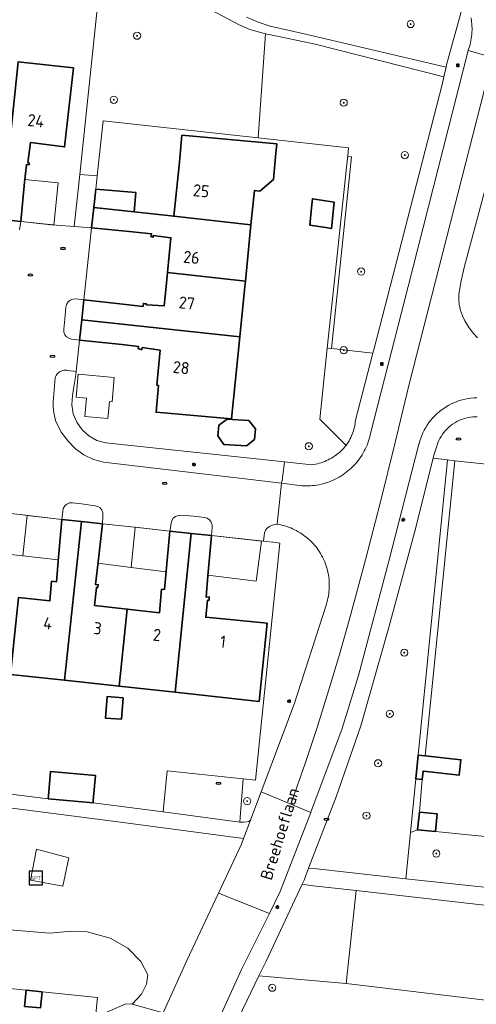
# Model space of a CAD drawing. Header units: metres. Extents: x 152610 to 160096, y 456114 to 462495.
# Tile 436 of 656: x 157548 to 157599, y 460548 to 460658. Entities that reach past the tile are written whole.
import ezdxf
from ezdxf.enums import TextEntityAlignment as Align

# ---------------------------------------------------------------- set-up
doc = ezdxf.new("R2010")
doc.units = ezdxf.units.M
doc.header["$LTSCALE"] = 0.5
doc.layers.get('0').update_dxf_attribs({"linetype": 'CONTINUOUS'})
for name, color, linetype, lineweight in [('B-PV-GR-BEPLANTING_CULTUUR_BODEMBEDEKKER-GV', 251, 'CONTINUOUS', 18), ('B-PV-GR-BEPLANTING_CULTUUR_BOSPLANTSOEN-GV', 251, 'CONTINUOUS', 18), ('B-PV-GR-BEPLANTING_CULTUUR_HEESTERS-GV', 251, 'CONTINUOUS', 18), ('B-PV-GR-BOOM-S', 251, 'CONTINUOUS', 25), ('B-PV-GR-HAAG-GV', 251, 'CONTINUOUS', 13), ('B-PV-IE-MEUBILAIR-S', 251, 'CONTINUOUS', 25), ('B-PV-IE-MEUBILAIR_WEGMEUBILAIR-S', 251, 'CONTINUOUS', 25), ('B-PV-OG-BEBOUWING-GV', 6, 'CONTINUOUS', 35), ('B-PV-OG-BEBOUWING-T18', 1, 'CONTINUOUS', 18), ('B-PV-OG-BEBOUWING_OVERBOUWING-GV', 251, 'CONTINUOUS', 18), ('B-PV-OG-BEBOUWING_SCHUUR-GV', 251, 'CONTINUOUS', 18), ('B-PV-OG-TERREIN_BEGROEID-GV', 251, 'CONTINUOUS', 18), ('B-PV-OG-TOPOGRAFIE-T18', 1, 'CONTINUOUS', 18), ('B-PV-VH-GESLOTENVERHARDING_ASFALT-GV', 251, 'CONTINUOUS', 18), ('B-PV-VH-HALFVERHARDING_GRAVEL-GV', 251, 'CONTINUOUS', 18), ('B-PV-VH-ONVERHARD_ZAND-GV', 251, 'CONTINUOUS', 18), ('B-PV-VH-OPENVERHARDING_BETONSTRAATSTEEN-GV', 251, 'CONTINUOUS', 18), ('B-PV-VH-OPENVERHARDING_TEGEL-GV', 251, 'CONTINUOUS', 18)]:
    doc.layers.add(name, color=color, linetype=linetype, lineweight=lineweight)
doc.styles.add('NLCS-ISO', font='NLCS-ISO.ttf')
doc.styles.add('NLCS-ISO-M750-T18', font='NLCS-ISO.ttf', dxfattribs={"height": 1.35})

# ---------------------------------------------------------------- blocks, each defined once
blk = doc.blocks.new('SIE-MEUBILAIR_PAAL_LICHTMAST-SO')
for points in [[(-0.62, 0), (-1, 0)], [(-0.71, 0.71), (-0.44, 0.44)], [(0, 1), (0, 0.62)], [(0.44, 0.44), (0.71, 0.71)], [(1, 0), (0.62, 0)], [(-0.71, -0.71), (-0.44, -0.44)], [(0, -0.62), (0, -1)], [(0.44, -0.44), (0.71, -0.71)]]:
    blk.add_lwpolyline(points)
blk.add_circle((0, 0), 0.5)
blk = doc.blocks.new('SIE-MEUBILAIR_PUT_RIOOLPUT-SO')
blk.add_ellipse((0, 0), major_axis=(1.25, 0), ratio=0.54)
at = {"style": 'NLCS-ISO'}
blk.add_text('ri', height=0.75, dxfattribs=at).set_placement((-0.04, 0.07), align=Align.MIDDLE_CENTER)
blk = doc.blocks.new('SIE-WEG_SPEELTOESTEL-SO')
at = {"flags": 128}
blk.add_lwpolyline([(-3.75, -3.75), (3.75, -3.75), (3.75, 3.75), (-3.75, 3.75)], close=True, dxfattribs=at)
at = {"style": 'NLCS-ISO'}
blk.add_text('SPT', height=2.25, dxfattribs=at).set_placement((0, 0), align=Align.MIDDLE_CENTER)
blk = doc.blocks.new('SGR-BOOM_GBKN-SO')
at = {"linetype": 'ByBlock', "lineweight": 18}
h = blk.add_hatch(color=0, dxfattribs=at)
h.dxf.hatch_style = 1
edge = h.paths.add_edge_path()
edge.add_arc((0, 0), 0.25, 0, 360)
at = {"color": 0, "linetype": 'ByBlock', "lineweight": 18}
for radius in [2, 0.25]:
    blk.add_circle((0, 0), radius, dxfattribs=at)
at = {"color": 0, "linetype": 'ByBlock', "lineweight": 18, "style": 'NLCS-ISO'}
blk.add_attdef('SOORT', (2.5, 0), '', height=1.5, dxfattribs=at)

msp = doc.modelspace()

# ---------------------------------------------------------------- linework, layer by layer
at = {"layer": 'B-PV-GR-BEPLANTING_CULTUUR_BODEMBEDEKKER-GV', "flags": 128}
msp.add_lwpolyline([(157548.367, 460634.742), (157548.495, 460635.673), (157546.397, 460635.891)], dxfattribs=at)
for points in [[(157555.56, 460626.938), (157554.641, 460627.025), (157554.326, 460627.004), (157554.032, 460626.888), (157553.788, 460626.686), (157553.618, 460626.418), (157553.54, 460626.112), (157553.416, 460624.749), (157553.299, 460623.627), (157553.31, 460623.317), (157553.419, 460623.027), (157553.616, 460622.788), (157553.88, 460622.624), (157554.166, 460622.512), (157555.077, 460622.414), (157555.32, 460624.687)], [(157555.305, 460604.118), (157554.269, 460604.234), (157553.952, 460604.22), (157553.657, 460604.103), (157553.416, 460603.895), (157553.258, 460603.619), (157553.2, 460603.307), (157553.074, 460602.387), (157555.289, 460602.146), (157557.62, 460601.892), (157557.693, 460602.813), (157557.685, 460603.127), (157557.577, 460603.422), (157557.382, 460603.668), (157557.118, 460603.838), (157556.813, 460603.915)], [(157567.818, 460602.726), (157566.402, 460602.849), (157566.089, 460602.829), (157565.796, 460602.713), (157565.555, 460602.511), (157565.388, 460602.245), (157565.312, 460601.94), (157565.161, 460601.072), (157567.571, 460600.81), (157569.824, 460600.565), (157569.901, 460601.472), (157569.895, 460601.785), (157569.792, 460602.08), (157569.602, 460602.329), (157569.344, 460602.507), (157569.044, 460602.596)], [(157592.878, 460567.686), (157593.079, 460569.675), (157593.394, 460573.303), (157592.663, 460573.38), (157592.07, 460567.402)]]:
    msp.add_lwpolyline(points, close=True, dxfattribs=at)
at = {"layer": 'B-PV-GR-BEPLANTING_CULTUUR_BOSPLANTSOEN-GV', "flags": 128}
for points in [[(157557.035, 460640.781), (157557.697, 460646.929), (157575.04, 460645.022), (157575.848, 460656.633), (157574.107, 460657.121), (157572.838, 460657.684), (157558.601, 460665.297), (157556.857, 460665.639), (157557.467, 460663.983), (157557.392, 460662.659), (157555.095, 460640.935)], [(157583.251, 460621.465), (157582.769, 460621.517), (157581.923, 460613.585), (157584.869, 460610.647), (157584.989, 460610.813), (157585.103, 460610.983), (157585.21, 460611.157), (157585.31, 460611.336), (157585.403, 460611.519), (157585.489, 460611.704), (157585.568, 460611.893), (157585.639, 460612.085), (157585.702, 460612.28), (157585.758, 460612.477), (157585.806, 460612.676), (157585.847, 460612.877), (157585.879, 460613.079), (157585.904, 460613.282), (157585.909, 460613.338), (157587.876, 460620.968)], [(157574.338, 460569.162), (157575.38, 460571.926), (157579.073, 460581.73), (157582.669, 460592.906), (157582.737, 460593.131), (157582.798, 460593.358), (157582.85, 460593.587), (157582.895, 460593.818), (157582.932, 460594.05), (157582.962, 460594.283), (157582.983, 460594.517), (157582.996, 460594.752), (157583.001, 460594.987), (157582.998, 460595.222), (157582.987, 460595.456), (157582.969, 460595.691), (157582.942, 460595.924), (157582.907, 460596.157), (157582.865, 460596.388), (157582.814, 460596.617), (157582.756, 460596.845), (157582.69, 460597.071), (157582.617, 460597.294), (157582.535, 460597.514), (157582.447, 460597.732), (157582.351, 460597.947), (157582.248, 460598.158), (157582.137, 460598.365), (157582.02, 460598.569), (157581.896, 460598.769), (157581.765, 460598.964), (157581.628, 460599.154), (157581.484, 460599.34), (157581.334, 460599.521), (157581.178, 460599.697), (157581.016, 460599.867), (157580.848, 460600.032), (157580.675, 460600.19), (157580.496, 460600.343), (157580.312, 460600.49), (157580.124, 460600.63), (157579.931, 460600.764), (157579.733, 460600.891), (157579.531, 460601.011), (157579.325, 460601.125), (157579.116, 460601.231), (157578.903, 460601.33), (157578.686, 460601.422), (157578.467, 460601.507), (157578.245, 460601.584), (157578.02, 460601.653), (157577.794, 460601.714), (157577.565, 460601.768), (157577.334, 460601.814), (157577.159, 460601.844), (157576.605, 460601.738), (157576.328, 460601.582), (157576.065, 460601.409), (157575.865, 460601.165), (157575.748, 460600.873), (157575.638, 460599.937), (157577.012, 460599.783), (157577.465, 460599.734), (157574.739, 460573.25), (157573.368, 460573.396), (157573.031, 460569.073), (157572.991, 460568.559), (157573.445, 460568.545), (157573.762, 460568.575), (157573.982, 460568.639), (157574.188, 460568.765)], [(157594.867, 460567.486), (157592.878, 460567.686), (157592.07, 460567.402), (157591.561, 460562.23), (157606.27, 460560.643), (157608.873, 460559.826), (157610.683, 460558.884), (157611.092, 460558.659), (157612.638, 460558.93), (157614.134, 460559.404), (157615.552, 460560.075), (157616.869, 460560.929), (157618.059, 460561.951), (157619.102, 460563.124), (157619.979, 460564.425), (157620.031, 460564.951)], [(157532.581, 460559.031), (157531.307, 460559.33), (157531.158, 460558.67), (157529.095, 460553.872), (157528.408, 460552.033), (157529.286, 460551.806), (157549.097, 460549.764), (157550.879, 460549.581), (157557.079, 460548.943), (157556.859, 460546.743), (157560.252, 460548.253), (157560.94, 460548.216), (157562, 460549.339), (157562.554, 460550.43), (157562.715, 460551.483), (157561.909, 460552.978), (157560.471, 460554.463), (157558.511, 460555.585), (157555.915, 460556.284), (157554.17, 460556.381), (157551.7, 460556.134), (157544.144, 460556.756), (157538.89, 460557.78)], [(157614.269, 460550.325), (157609.369, 460547.689), (157604.847, 460548.135), (157584.903, 460550.509), (157575.13, 460551.37), (157571.963, 460544.792), (157574.117, 460544.564), (157618.729, 460540.178), (157619.155, 460544.283), (157625.274, 460542.741), (157624.937, 460539.568), (157639.698, 460538.116), (157640.002, 460540.303), (157633.141, 460541.94), (157620.809, 460544.229), (157618.137, 460545.282), (157616.683, 460546.478), (157615.231, 460548.351)]]:
    msp.add_lwpolyline(points, close=True, dxfattribs=at)
at = {"layer": 'B-PV-GR-BEPLANTING_CULTUUR_HEESTERS-GV', "flags": 128}
msp.add_lwpolyline([(157573.368, 460573.396), (157564.886, 460574.296), (157564.462, 460570.117), (157564.419, 460569.69), (157572.991, 460568.559), (157573.031, 460569.073)], close=True, dxfattribs=at)
at = {"layer": 'B-PV-GR-HAAG-GV', "flags": 128}
for points in [[(157585.464, 460642.915), (157585.057, 460642.96), (157584.997, 460642.418), (157583.506, 460628.429), (157582.769, 460621.517), (157583.251, 460621.465)], [(157592.927, 460576.039), (157593.714, 460575.955), (157597.052, 460608.939), (157596.2, 460609.03)]]:
    msp.add_lwpolyline(points, close=True, dxfattribs=at)
at = {"layer": 'B-PV-OG-BEBOUWING-GV', "flags": 128}
for points in [[(157554.38, 460652.849), (157548.196, 460653.504), (157546.397, 460635.891), (157548.495, 460635.673), (157548.928, 460640.063), (157549.122, 460642.026), (157549.472, 460642.053), (157549.447, 460642.203), (157549.297, 460642.214), (157549.59, 460644.5), (157553.389, 460644.014)], [(157577.126, 460644.34), (157566.527, 460645.311), (157566.449, 460644.458), (157566.253, 460642.324), (157565.613, 460636.256), (157574.24, 460635.306), (157574.621, 460639.137), (157575.223, 460639.077), (157576.76, 460640.357), (157577.03, 460643.294)], [(157561.381, 460638.931), (157556.877, 460639.288), (157556.659, 460637.243), (157561.172, 460636.746)], [(157583.527, 460637.834), (157581.108, 460638.219), (157581.01, 460637.212), (157580.823, 460635.279), (157582.599, 460634.996), (157583.243, 460634.893)], [(157561.172, 460636.746), (157556.659, 460637.243), (157556.416, 460634.959), (157560.99, 460634.511), (157563.131, 460634.301), (157563.045, 460634.013), (157563.308, 460633.915), (157563.307, 460634.115), (157565.297, 460633.864), (157564.902, 460629.964), (157573.615, 460629.019), (157574.24, 460635.306), (157565.613, 460636.256)], [(157573.615, 460629.019), (157564.902, 460629.964), (157564.746, 460628.429), (157564.524, 460626.242), (157562.573, 460626.344), (157562.522, 460626.481), (157562.209, 460626.517), (157562.174, 460626.192), (157560.242, 460626.41), (157555.56, 460626.938), (157555.32, 460624.687), (157572.993, 460622.772), (157573.556, 460628.429)], [(157572.993, 460622.772), (157555.32, 460624.687), (157555.077, 460622.414), (157559.827, 460621.916), (157561.659, 460621.724), (157561.623, 460621.473), (157562.024, 460621.351), (157562.085, 460621.589), (157564.075, 460621.312), (157563.721, 460617.371), (157563.9, 460617.355), (157563.632, 460614.367), (157572.081, 460613.609)], [(157571.577, 460613.582), (157570.654, 460612.902), (157570.542, 460611.712), (157571.188, 460610.763), (157573.736, 460610.604), (157574.624, 460611.327), (157574.736, 460612.517), (157573.988, 460613.438)], [(157555.289, 460602.146), (157553.074, 460602.387), (157552.683, 460597.724), (157552.49, 460595.418), (157551.942, 460595.464), (157551.758, 460593.272), (157548.258, 460593.654), (157547.345, 460585.062), (157553.395, 460584.406)], [(157557.62, 460601.892), (157555.289, 460602.146), (157553.395, 460584.406), (157559.497, 460583.744), (157560.405, 460592.361), (157556.753, 460592.774), (157556.955, 460594.789), (157557.105, 460594.777), (157557.154, 460595.078), (157556.866, 460595.101), (157557.111, 460597.305)], [(157567.571, 460600.81), (157565.161, 460601.072), (157564.75, 460596.584), (157564.563, 460594.545), (157564.244, 460594.574), (157564.004, 460591.955), (157560.405, 460592.361), (157559.497, 460583.744), (157565.774, 460583.063)], [(157569.824, 460600.565), (157567.571, 460600.81), (157565.774, 460583.063), (157575.144, 460582.046), (157576.049, 460590.782), (157569.192, 460591.443), (157569.394, 460593.346), (157569.569, 460593.359), (157569.58, 460593.722), (157569.217, 460593.708), (157569.426, 460596.066)], [(157559.937, 460582.451), (157558.152, 460582.589), (157557.965, 460580.179), (157559.75, 460580.041)], [(157592.663, 460573.38), (157593.394, 460573.303), (157593.493, 460574.24), (157593.54, 460574.235), (157597.537, 460573.811), (157597.719, 460575.53), (157593.714, 460575.955), (157592.927, 460576.039)], [(157551.572, 460571.164), (157556.582, 460570.724), (157556.602, 460570.951), (157556.85, 460573.772), (157551.84, 460574.212), (157551.6, 460571.482)], [(157595.068, 460569.475), (157593.079, 460569.675), (157592.878, 460567.686), (157594.867, 460567.486)], [(157550.879, 460549.581), (157549.097, 460549.764), (157548.916, 460547.956), (157550.706, 460547.812)]]:
    msp.add_lwpolyline(points, close=True, dxfattribs=at)
at = {"layer": 'B-PV-OG-BEBOUWING_OVERBOUWING-GV', "flags": 128}
for points in [[(157552.683, 460639.989), (157548.958, 460640.37), (157548.928, 460640.063), (157548.495, 460635.673), (157552.201, 460635.283)], [(157548.735, 460598.316), (157549.196, 460602.829), (157548.419, 460602.917), (157545.133, 460603.252), (157544.84, 460599.764), (157545.388, 460599.718), (157545.302, 460598.692)], [(157553.074, 460602.387), (157549.196, 460602.829), (157548.735, 460598.316), (157552.696, 460597.881)], [(157560.855, 460597.019), (157561.289, 460601.506), (157561.21, 460601.515), (157557.62, 460601.892), (157557.132, 460597.493)], [(157565.161, 460601.072), (157561.289, 460601.506), (157560.855, 460597.019), (157564.744, 460596.524), (157564.75, 460596.584)], [(157575.403, 460599.962), (157569.824, 460600.565), (157569.433, 460596.146), (157574.836, 460595.464)]]:
    msp.add_lwpolyline(points, close=True, dxfattribs=at)
at = {"layer": 'B-PV-OG-BEBOUWING_SCHUUR-GV', "flags": 128}
msp.add_lwpolyline([(157558.952, 460618.246), (157554.934, 460618.603), (157554.707, 460616.049), (157555.833, 460615.949), (157555.65, 460613.894), (157558.243, 460613.664), (157558.412, 460615.558), (157558.711, 460615.531)], close=True, dxfattribs=at)
at = {"layer": 'B-PV-OG-TERREIN_BEGROEID-GV', "flags": 128}
for points in [[(157573.734, 460658.506), (157575.153, 460657.916), (157576.395, 460657.499), (157580.185, 460656.655), (157596.057, 460652.923), (157596.12, 460653.202), (157598.11, 460660.478)], [(157599.54, 460613.845), (157599.327, 460613.846), (157599.057, 460613.834), (157598.789, 460613.806), (157598.522, 460613.762), (157598.259, 460613.703), (157597.999, 460613.628), (157597.745, 460613.537), (157597.496, 460613.432), (157597.254, 460613.313), (157597.02, 460613.179), (157596.794, 460613.031), (157596.577, 460612.87), (157596.369, 460612.697), (157596.173, 460612.512), (157595.988, 460612.316), (157595.815, 460612.108), (157595.654, 460611.891), (157595.506, 460611.665), (157595.372, 460611.431), (157595.253, 460611.189), (157595.147, 460610.94), (157595.057, 460610.686), (157594.691, 460609.579), (157594.598, 460609.214), (157596.2, 460609.03), (157597.052, 460608.939), (157624.133, 460606.063)], [(157544.144, 460556.756), (157551.7, 460556.134), (157554.17, 460556.381), (157555.915, 460556.284), (157558.511, 460555.585), (157560.471, 460554.463), (157561.909, 460552.978), (157562.715, 460551.483), (157562.554, 460550.43), (157562, 460549.339), (157560.94, 460548.216), (157564.436, 460547.24), (157567.066, 460553.069), (157570.608, 460560.609), (157573.18, 460566.086), (157573.416, 460566.712), (157560.208, 460568.466), (157549.003, 460569.912), (157534.639, 460571.703)]]:
    msp.add_lwpolyline(points, dxfattribs=at)
for points in [[(157583.251, 460621.465), (157587.876, 460620.968), (157588.011, 460621.494), (157589.799, 460628.429), (157595.656, 460651.148), (157595.815, 460651.851), (157581.415, 460655.478), (157577.352, 460656.354), (157575.848, 460656.633), (157575.04, 460645.022), (157585.161, 460643.909), (157585.057, 460642.96), (157585.464, 460642.915)], [(157580.685, 460563.4), (157581.622, 460563.319), (157591.561, 460562.23), (157592.07, 460567.402), (157592.663, 460573.38), (157592.927, 460576.039), (157596.2, 460609.03), (157594.598, 460609.214), (157592.509, 460600.934), (157589.699, 460590.435), (157586.509, 460579.32), (157583.761, 460571.383)], [(157549.604, 460562.082), (157550.263, 460565.527), (157553.865, 460564.574), (157553.22, 460561.378)], [(157580.853, 460561.481), (157579.958, 460561.615), (157575.924, 460553.02), (157575.13, 460551.37), (157584.903, 460550.509), (157586.017, 460560.892)], [(157564.436, 460547.24), (157560.94, 460548.216), (157560.252, 460548.253), (157556.859, 460546.743), (157556.258, 460540.735), (157556.502, 460540.709), (157555.723, 460534.645), (157554.741, 460534.742), (157554.109, 460528.411), (157555.014, 460528.31), (157554.399, 460522.163), (157553.495, 460522.257), (157552.954, 460516.836), (157554.921, 460516.527), (157558.06, 460527.689), (157560.395, 460535.328), (157563.161, 460544.116), (157564.36, 460547.071)]]:
    msp.add_lwpolyline(points, close=True, dxfattribs=at)
at = {"layer": 'B-PV-VH-GESLOTENVERHARDING_ASFALT-GV', "flags": 128}
for points in [[(157601.273, 460654.003), (157598.526, 460654.78), (157591.802, 460628.429), (157587.642, 460612.126), (157587.634, 460612.082), (157587.584, 460611.845), (157587.527, 460611.609), (157587.462, 460611.376), (157587.39, 460611.145), (157587.31, 460610.917), (157587.222, 460610.691), (157587.127, 460610.468), (157587.025, 460610.249), (157586.916, 460610.033), (157586.799, 460609.821), (157586.675, 460609.613), (157586.545, 460609.409), (157586.408, 460609.209), (157586.265, 460609.014), (157586.115, 460608.824), (157585.959, 460608.639), (157585.797, 460608.459), (157585.629, 460608.285), (157585.455, 460608.117), (157585.276, 460607.954), (157585.091, 460607.797), (157584.902, 460607.646), (157584.708, 460607.502), (157584.509, 460607.364), (157584.305, 460607.233), (157584.098, 460607.109), (157583.886, 460606.991), (157583.67, 460606.881), (157583.451, 460606.777), (157583.229, 460606.682), (157583.004, 460606.593), (157582.776, 460606.512), (157582.545, 460606.439), (157582.312, 460606.373), (157582.077, 460606.315), (157581.84, 460606.264), (157581.602, 460606.222), (157581.363, 460606.188), (157581.122, 460606.161), (157580.881, 460606.142), (157580.639, 460606.132), (157580.397, 460606.129), (157580.155, 460606.135), (157579.913, 460606.148), (157577.669, 460606.429), (157577.159, 460601.844), (157577.334, 460601.814), (157577.565, 460601.768), (157577.794, 460601.714), (157578.02, 460601.653), (157578.245, 460601.584), (157578.467, 460601.507), (157578.686, 460601.422), (157578.903, 460601.33), (157579.116, 460601.231), (157579.325, 460601.125), (157579.531, 460601.011), (157579.733, 460600.891), (157579.931, 460600.764), (157580.124, 460600.63), (157580.312, 460600.49), (157580.496, 460600.343), (157580.675, 460600.19), (157580.848, 460600.032), (157581.016, 460599.867), (157581.178, 460599.697), (157581.334, 460599.521), (157581.484, 460599.34), (157581.628, 460599.154), (157581.765, 460598.964), (157581.896, 460598.769), (157582.02, 460598.569), (157582.137, 460598.365), (157582.248, 460598.158), (157582.351, 460597.947), (157582.447, 460597.732), (157582.535, 460597.514), (157582.617, 460597.294), (157582.69, 460597.071), (157582.756, 460596.845), (157582.814, 460596.617), (157582.865, 460596.388), (157582.907, 460596.157), (157582.942, 460595.924), (157582.969, 460595.691), (157582.987, 460595.456), (157582.998, 460595.222), (157583.001, 460594.987), (157582.996, 460594.752), (157582.983, 460594.517), (157582.962, 460594.283), (157582.932, 460594.05), (157582.895, 460593.818), (157582.85, 460593.587), (157582.798, 460593.358), (157582.737, 460593.131), (157582.669, 460592.906), (157579.073, 460581.73), (157575.38, 460571.926), (157578.702, 460570.562), (157580.299, 460575.101), (157581.646, 460579.143), (157582.925, 460583.206), (157584.136, 460587.29), (157585.279, 460591.394), (157587.03, 460597.854), (157588.715, 460604.331), (157590.334, 460610.825), (157591.888, 460617.335), (157600.81, 460652.193)], [(157599.559, 460622.673), (157599.112, 460623.159), (157598.637, 460623.789), (157598.155, 460624.571), (157597.878, 460625.14), (157597.657, 460625.745), (157597.523, 460626.386), (157597.483, 460626.982), (157597.501, 460627.568), (157597.738, 460629.053), (157598.084, 460630.521), (157604.173, 460653.183)], [(157600.81, 460652.193), (157591.888, 460617.335), (157590.334, 460610.825), (157588.715, 460604.331), (157587.03, 460597.854), (157585.279, 460591.394), (157584.136, 460587.29), (157582.925, 460583.206), (157581.646, 460579.143), (157580.299, 460575.101), (157578.702, 460570.562), (157580.939, 460569.644), (157580.984, 460569.763), (157584.4, 460578.916), (157586.273, 460584.932), (157589.65, 460597.723), (157593.03, 460610.797), (157593.038, 460610.832), (157593.125, 460611.149), (157593.227, 460611.462), (157593.344, 460611.769), (157593.476, 460612.07), (157593.623, 460612.365), (157593.783, 460612.652), (157593.958, 460612.93), (157594.145, 460613.2), (157594.346, 460613.461), (157594.559, 460613.711), (157594.784, 460613.951), (157595.02, 460614.18), (157595.268, 460614.397), (157595.525, 460614.601), (157595.792, 460614.793), (157596.068, 460614.972), (157596.353, 460615.137), (157596.645, 460615.288), (157596.944, 460615.424), (157597.25, 460615.546), (157597.561, 460615.653), (157597.876, 460615.744), (157598.196, 460615.82), (157598.52, 460615.881), (157598.845, 460615.925), (157599.173, 460615.954), (157599.502, 460615.967)], [(157545.133, 460603.252), (157548.419, 460602.917), (157553.074, 460602.387), (157553.2, 460603.307), (157553.258, 460603.619), (157553.416, 460603.895), (157553.657, 460604.103), (157553.952, 460604.22), (157554.269, 460604.234), (157555.305, 460604.118), (157556.813, 460603.915), (157557.118, 460603.838), (157557.382, 460603.668), (157557.577, 460603.422), (157557.685, 460603.127), (157557.693, 460602.813), (157557.62, 460601.892), (157561.21, 460601.515), (157565.161, 460601.072), (157565.312, 460601.94), (157565.388, 460602.245), (157565.555, 460602.511), (157565.796, 460602.713), (157566.089, 460602.829), (157566.402, 460602.849), (157567.818, 460602.726), (157569.044, 460602.596), (157569.344, 460602.507), (157569.602, 460602.329), (157569.792, 460602.08), (157569.895, 460601.785), (157569.901, 460601.472), (157569.824, 460600.565), (157575.638, 460599.937), (157575.748, 460600.873), (157575.865, 460601.165), (157576.065, 460601.409), (157576.328, 460601.582), (157576.605, 460601.738), (157577.159, 460601.844), (157577.669, 460606.429), (157577.339, 460606.47), (157557.746, 460608.769), (157556.617, 460609.083), (157555.562, 460609.594), (157554.616, 460610.284), (157553.808, 460611.133), (157553.007, 460612.135), (157552.384, 460613.435), (157552.184, 460614.274), (157552.11, 460614.969), (157552.106, 460615.51), (157552.339, 460618.199), (157552.387, 460618.33), (157552.451, 460618.455), (157552.528, 460618.572), (157552.618, 460618.679), (157552.719, 460618.775), (157552.831, 460618.859), (157552.952, 460618.93), (157553.08, 460618.986), (157553.214, 460619.028), (157553.351, 460619.054), (157553.491, 460619.064), (157553.631, 460619.058), (157553.749, 460619.04), (157554.703, 460618.901), (157555.077, 460622.414), (157554.166, 460622.512), (157553.88, 460622.624), (157553.616, 460622.788), (157553.419, 460623.027), (157553.31, 460623.317), (157553.299, 460623.627), (157553.416, 460624.749), (157553.54, 460626.112), (157553.618, 460626.418), (157553.788, 460626.686), (157554.032, 460626.888), (157554.326, 460627.004), (157554.641, 460627.025), (157555.56, 460626.938), (157556.145, 460632.499), (157556.416, 460634.959), (157554.479, 460635.104), (157552.499, 460635.252), (157548.495, 460635.673), (157548.367, 460634.742)], [(157569.843, 460544.717), (157573.185, 460552.086), (157576.298, 460558.328), (157570.608, 460560.609), (157567.066, 460553.069), (157564.436, 460547.24)]]:
    msp.add_lwpolyline(points, dxfattribs=at)
for points in [[(157570.608, 460560.609), (157576.298, 460558.328), (157577.521, 460560.779), (157580.939, 460569.644), (157578.702, 460570.562), (157575.38, 460571.926), (157574.338, 460569.162), (157574.188, 460568.765), (157573.416, 460566.712), (157573.18, 460566.086)], [(157606.221, 460558.585), (157586.017, 460560.892), (157584.903, 460550.509), (157604.847, 460548.135)]]:
    msp.add_lwpolyline(points, close=True, dxfattribs=at)
at = {"layer": 'B-PV-VH-HALFVERHARDING_GRAVEL-GV', "flags": 128}
for points in [[(157558.601, 460665.297), (157572.838, 460657.684), (157574.107, 460657.121), (157575.848, 460656.633), (157577.352, 460656.354), (157581.415, 460655.478), (157595.815, 460651.851), (157596.057, 460652.923), (157580.185, 460656.655), (157576.395, 460657.499), (157575.153, 460657.916), (157573.734, 460658.506)], [(157534.639, 460571.703), (157549.003, 460569.912), (157560.208, 460568.466), (157573.416, 460566.712), (157574.188, 460568.765), (157573.982, 460568.639), (157573.762, 460568.575), (157573.445, 460568.545), (157572.991, 460568.559), (157564.419, 460569.69), (157556.582, 460570.724), (157551.572, 460571.164), (157533.593, 460573.392)]]:
    msp.add_lwpolyline(points, dxfattribs=at)
at = {"layer": 'B-PV-VH-ONVERHARD_ZAND-GV', "flags": 128}
for points in [[(157585.464, 460642.915), (157585.057, 460642.96), (157584.997, 460642.418), (157583.506, 460628.429), (157582.769, 460621.517), (157583.251, 460621.465)], [(157592.927, 460576.039), (157593.714, 460575.955), (157597.052, 460608.939), (157596.2, 460609.03)]]:
    msp.add_lwpolyline(points, close=True, dxfattribs=at)
at = {"layer": 'B-PV-VH-OPENVERHARDING_BETONSTRAATSTEEN-GV', "flags": 128}
msp.add_lwpolyline([(157598.844, 460658.45), (157598.884, 460658.22), (157598.916, 460657.989), (157598.94, 460657.757), (157598.955, 460657.525), (157598.963, 460657.292), (157598.963, 460657.058), (157598.955, 460656.826), (157598.939, 460656.593), (157598.915, 460656.361), (157598.882, 460656.13), (157598.843, 460655.9), (157598.795, 460655.672), (157598.739, 460655.446), (157598.676, 460655.222), (157598.605, 460654.999), (157598.526, 460654.78), (157601.273, 460654.003)], dxfattribs=at)
msp.add_lwpolyline([(157556.877, 460639.288), (157557.035, 460640.781), (157555.095, 460640.935), (157554.479, 460635.104), (157556.416, 460634.959), (157556.659, 460637.243)], close=True, dxfattribs=at)
at = {"layer": 'B-PV-VH-OPENVERHARDING_TEGEL-GV', "flags": 128}
for points in [[(157598.11, 460660.478), (157596.12, 460653.202), (157596.057, 460652.923), (157595.815, 460651.851), (157595.656, 460651.148), (157589.799, 460628.429), (157588.011, 460621.494), (157587.876, 460620.968), (157585.909, 460613.338), (157585.904, 460613.282), (157585.879, 460613.079), (157585.847, 460612.877), (157585.806, 460612.676), (157585.758, 460612.477), (157585.702, 460612.28), (157585.639, 460612.085), (157585.568, 460611.893), (157585.489, 460611.704), (157585.403, 460611.519), (157585.31, 460611.336), (157585.21, 460611.157), (157585.103, 460610.983), (157584.989, 460610.813), (157584.869, 460610.647), (157584.866, 460610.643), (157584.73, 460610.477), (157584.587, 460610.317), (157584.439, 460610.161), (157584.285, 460610.012), (157584.126, 460609.868), (157583.961, 460609.73), (157583.792, 460609.599), (157583.617, 460609.473), (157583.438, 460609.355), (157583.255, 460609.243), (157583.068, 460609.138), (157582.877, 460609.04), (157582.682, 460608.95), (157582.484, 460608.866), (157582.283, 460608.79), (157582.08, 460608.722), (157581.874, 460608.661), (157581.666, 460608.608), (157581.456, 460608.563), (157581.245, 460608.525), (157581.032, 460608.496), (157578.002, 460608.815), (157577.744, 460606.68), (157577.697, 460606.685), (157577.669, 460606.429), (157579.913, 460606.148), (157580.155, 460606.135), (157580.397, 460606.129), (157580.639, 460606.132), (157580.881, 460606.142), (157581.122, 460606.161), (157581.363, 460606.188), (157581.602, 460606.222), (157581.84, 460606.264), (157582.077, 460606.315), (157582.312, 460606.373), (157582.545, 460606.439), (157582.776, 460606.512), (157583.004, 460606.593), (157583.229, 460606.682), (157583.451, 460606.777), (157583.67, 460606.881), (157583.886, 460606.991), (157584.098, 460607.109), (157584.305, 460607.233), (157584.509, 460607.364), (157584.708, 460607.502), (157584.902, 460607.646), (157585.091, 460607.797), (157585.276, 460607.954), (157585.455, 460608.117), (157585.629, 460608.285), (157585.797, 460608.459), (157585.959, 460608.639), (157586.115, 460608.824), (157586.265, 460609.014), (157586.408, 460609.209), (157586.545, 460609.409), (157586.675, 460609.613), (157586.799, 460609.821), (157586.916, 460610.033), (157587.025, 460610.249), (157587.127, 460610.468), (157587.222, 460610.691), (157587.31, 460610.917), (157587.39, 460611.145), (157587.462, 460611.376), (157587.527, 460611.609), (157587.584, 460611.845), (157587.634, 460612.082), (157587.642, 460612.126), (157591.802, 460628.429), (157598.526, 460654.78), (157598.605, 460654.999), (157598.676, 460655.222), (157598.739, 460655.446), (157598.795, 460655.672), (157598.843, 460655.9), (157598.882, 460656.13), (157598.915, 460656.361), (157598.939, 460656.593), (157598.955, 460656.826), (157598.963, 460657.058), (157598.963, 460657.292), (157598.955, 460657.525), (157598.94, 460657.757), (157598.916, 460657.989), (157598.884, 460658.22), (157598.844, 460658.45)], [(157604.173, 460653.183), (157598.084, 460630.521), (157597.738, 460629.053), (157597.501, 460627.568), (157597.483, 460626.982), (157597.523, 460626.386), (157597.657, 460625.745), (157597.878, 460625.14), (157598.155, 460624.571), (157598.637, 460623.789), (157599.112, 460623.159), (157599.559, 460622.673)], [(157599.502, 460615.967), (157599.173, 460615.954), (157598.845, 460615.925), (157598.52, 460615.881), (157598.196, 460615.82), (157597.876, 460615.744), (157597.561, 460615.653), (157597.25, 460615.546), (157596.944, 460615.424), (157596.645, 460615.288), (157596.353, 460615.137), (157596.068, 460614.972), (157595.792, 460614.793), (157595.525, 460614.601), (157595.268, 460614.397), (157595.02, 460614.18), (157594.784, 460613.951), (157594.559, 460613.711), (157594.346, 460613.461), (157594.145, 460613.2), (157593.958, 460612.93), (157593.783, 460612.652), (157593.623, 460612.365), (157593.476, 460612.07), (157593.344, 460611.769), (157593.227, 460611.462), (157593.125, 460611.149), (157593.038, 460610.832), (157593.03, 460610.797), (157589.65, 460597.723), (157586.273, 460584.932), (157584.4, 460578.916), (157580.984, 460569.763), (157580.939, 460569.644), (157577.521, 460560.779), (157576.298, 460558.328), (157573.185, 460552.086), (157569.843, 460544.717)], [(157571.963, 460544.792), (157575.13, 460551.37), (157575.924, 460553.02), (157579.958, 460561.615), (157580.174, 460562.076), (157580.685, 460563.4), (157583.761, 460571.383), (157586.509, 460579.32), (157589.699, 460590.435), (157592.509, 460600.934), (157594.598, 460609.214), (157594.691, 460609.579), (157595.057, 460610.686), (157595.147, 460610.94), (157595.253, 460611.189), (157595.372, 460611.431), (157595.506, 460611.665), (157595.654, 460611.891), (157595.815, 460612.108), (157595.988, 460612.316), (157596.173, 460612.512), (157596.369, 460612.697), (157596.577, 460612.87), (157596.794, 460613.031), (157597.02, 460613.179), (157597.254, 460613.313), (157597.496, 460613.432), (157597.745, 460613.537), (157597.999, 460613.628), (157598.259, 460613.703), (157598.522, 460613.762), (157598.789, 460613.806), (157599.057, 460613.834), (157599.327, 460613.846), (157599.54, 460613.845)], [(157606.27, 460560.643), (157591.561, 460562.23), (157581.622, 460563.319), (157580.685, 460563.4), (157580.174, 460562.076), (157579.958, 460561.615), (157580.853, 460561.481), (157586.017, 460560.892), (157606.221, 460558.585)]]:
    msp.add_lwpolyline(points, dxfattribs=at)
for points in [[(157553.808, 460611.133), (157554.616, 460610.284), (157555.562, 460609.594), (157556.617, 460609.083), (157557.746, 460608.769), (157577.339, 460606.47), (157577.669, 460606.429), (157577.697, 460606.685), (157577.744, 460606.68), (157578.002, 460608.815), (157557.992, 460610.923), (157557.008, 460611.209), (157556.111, 460611.708), (157555.349, 460612.395), (157554.76, 460613.235), (157554.373, 460614.184), (157554.208, 460615.197), (157554.272, 460616.22), (157554.412, 460616.984), (157554.664, 460618.537), (157554.703, 460618.901), (157553.749, 460619.04), (157553.631, 460619.058), (157553.491, 460619.064), (157553.351, 460619.054), (157553.214, 460619.028), (157553.08, 460618.986), (157552.952, 460618.93), (157552.831, 460618.859), (157552.719, 460618.775), (157552.618, 460618.679), (157552.528, 460618.572), (157552.451, 460618.455), (157552.387, 460618.33), (157552.339, 460618.199), (157552.106, 460615.51), (157552.11, 460614.969), (157552.184, 460614.274), (157552.384, 460613.435), (157553.007, 460612.135)], [(157553.865, 460564.574), (157550.263, 460565.527), (157549.604, 460562.082), (157553.22, 460561.378)]]:
    msp.add_lwpolyline(points, close=True, dxfattribs=at)

# ---------------------------------------------------------------- block references
at = {"layer": 'B-PV-GR-BOOM-S', "xscale": 0.2, "yscale": 0.2, "zscale": 0.2}
for p in [(157592.098, 460657.74), (157561.508, 460656.438), (157558.904, 460649.279), (157584.613, 460648.954), (157591.447, 460643.096), (157586.565, 460630.079), (157584.613, 460621.293), (157580.708, 460610.554), (157591.388, 460587.492), (157589.761, 460580.658), (157588.46, 460575.126), (157573.816, 460570.896), (157587.158, 460569.269), (157594.968, 460565.038), (157576.62, 460550.04)]:
    msp.add_blockref('SGR-BOOM_GBKN-SO', p, dxfattribs=at)
at = {"layer": 'B-PV-IE-MEUBILAIR-S', "xscale": 0.2, "yscale": 0.2, "zscale": 0.2}
for name, p in [('SIE-MEUBILAIR_PAAL_LICHTMAST-SO', (157597.369, 460653.137)), ('SIE-MEUBILAIR_PUT_RIOOLPUT-SO', (157553.228, 460632.658)), ('SIE-MEUBILAIR_PUT_RIOOLPUT-SO', (157549.565, 460629.7)), ('SIE-MEUBILAIR_PUT_RIOOLPUT-SO', (157552.052, 460620.62)), ('SIE-MEUBILAIR_PAAL_LICHTMAST-SO', (157588.876, 460619.758)), ('SIE-MEUBILAIR_PUT_RIOOLPUT-SO', (157597.442, 460611.371)), ('SIE-MEUBILAIR_PAAL_LICHTMAST-SO', (157567.862, 460608.516)), ('SIE-MEUBILAIR_PUT_RIOOLPUT-SO', (157564.59, 460606.422)), ('SIE-MEUBILAIR_PAAL_LICHTMAST-SO', (157591.27, 460602.347)), ('SIE-MEUBILAIR_PAAL_LICHTMAST-SO', (157578.503, 460582.073)), ('SIE-MEUBILAIR_PUT_RIOOLPUT-SO', (157570.612, 460572.899)), ('SIE-MEUBILAIR_PUT_RIOOLPUT-SO', (157582.694, 460568.86)), ('SIE-MEUBILAIR_PAAL_LICHTMAST-SO', (157577.194, 460559.053))]:
    msp.add_blockref(name, p, dxfattribs=at)
at = {"layer": 'B-PV-IE-MEUBILAIR_WEGMEUBILAIR-S', "xscale": 0.2, "yscale": 0.2, "zscale": 0.2}
msp.add_blockref('SIE-WEG_SPEELTOESTEL-SO', (157550.191, 460562.309), dxfattribs=at)

# ---------------------------------------------------------------- texts
at = {"layer": 'B-PV-OG-BEBOUWING-T18', "style": 'NLCS-ISO-M750-T18'}
for s, rotation, p in [('24', 354, (157550.191, 460646.943)), ('25', 354.2, (157568.673, 460639.105)), ('26', 354.2, (157567.587, 460631.662)), ('27', 353.9, (157567.07, 460626.568)), ('28', 353.9, (157566.438, 460619.342)), ('4', 353.8, (157551.514, 460590.784)), ('3', 353.8, (157557.098, 460590.212)), ('2', 353.8, (157563.731, 460589.47)), ('1', 353.8, (157571.11, 460588.725))]:
    msp.add_text(s, height=1.35, rotation=rotation, dxfattribs=at).set_placement(p, align=Align.MIDDLE)
at = {"layer": 'B-PV-OG-TOPOGRAFIE-T18', "style": 'NLCS-ISO-M750-T18'}
msp.add_text('Breehoeflaan', height=1.35, rotation=72.8, dxfattribs=at).set_placement((157577.454, 460567.241), align=Align.MIDDLE)

doc.saveas('drawing.dxf')
